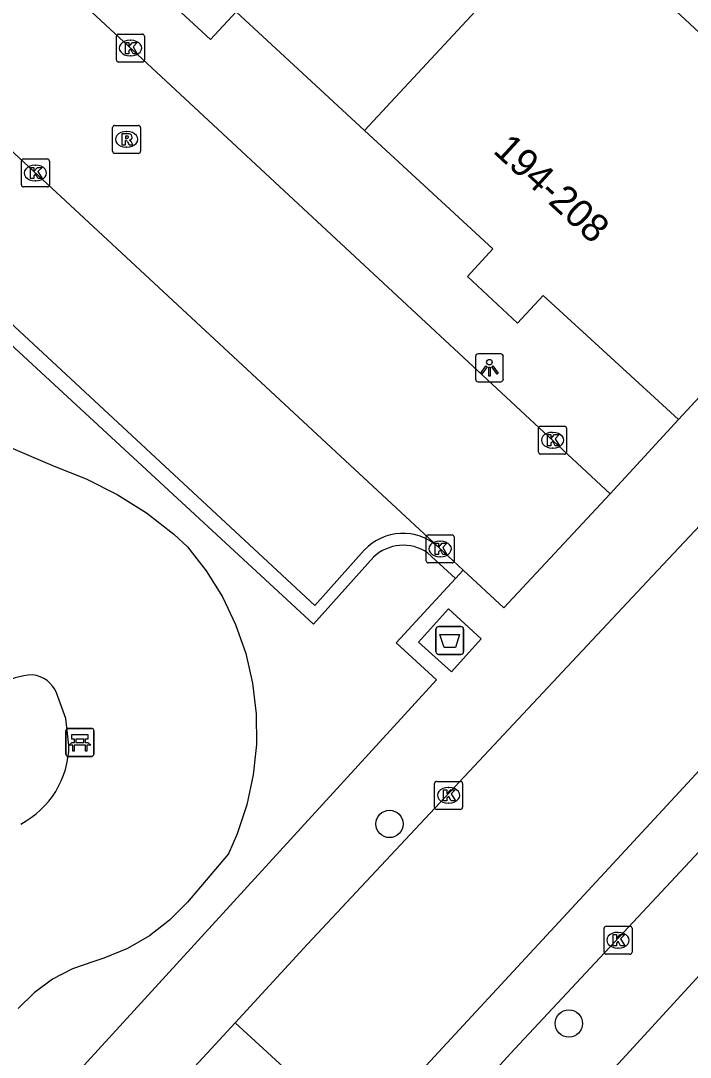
# Model space of a CAD drawing. Extents: x 159222 to 160346, y 381249 to 382166.
# Drawn here: x 159796.69 to 159820.63, y 381687.69 to 381724.77 of the extents above; entities that cross this region are included whole.
import ezdxf

# ---------------------------------------------------------------- set-up
doc = ezdxf.new("R2010")
doc.units = 0
for name, color, linetype in [('IMGEO_Afval_apart_plaats', 7, 'Continuous'), ('IMGEO_Bank', 7, 'Continuous'), ('IMGEO_Boom', 7, 'Continuous'), ('IMGEO_Groenvoorziening', 7, 'Continuous'), ('IMGEO_Kolk', 7, 'Continuous'), ('IMGEO_Lichtpunt', 7, 'Continuous'), ('IMGEO_Pand', 7, 'Continuous'), ('IMGEO_Pand_nummerreeks', 7, 'Continuous'), ('IMGEO_Rijbaan_lokaal_gesloten', 7, 'Continuous'), ('IMGEO_Rijbaan_lokaal_open', 7, 'Continuous'), ('IMGEO_Rioolput', 7, 'Continuous'), ('IMGEO_Voetpad_gesloten', 7, 'Continuous'), ('IMGEO_Voetpad_halfverhard', 7, 'Continuous'), ('IMGEO_Voetpad_open', 7, 'Continuous')]:
    doc.layers.add(name, color=color, linetype=linetype)

msp = doc.modelspace()

# ---------------------------------------------------------------- linework, layer by layer
at = {"layer": 'IMGEO_Afval_apart_plaats'}
for p, q in [((159811.538, 381702.2), (159811.538, 381703)), ((159811.538, 381703), (159811.538, 381702.2)), ((159811.638, 381703.1), (159812.428, 381703.1)), ((159812.428, 381703.1), (159811.638, 381703.1)), ((159812.528, 381703), (159812.528, 381702.2)), ((159812.528, 381702.2), (159812.528, 381703)), ((159812.428, 381702.1), (159811.638, 381702.1)), ((159811.638, 381702.1), (159812.428, 381702.1))]:
    msp.add_line(p, q, dxfattribs=at)
msp.add_lwpolyline([(159811.681, 381702.814), (159812.385, 381702.814), (159812.236, 381702.344), (159811.83, 381702.344), (159811.681, 381702.814)], dxfattribs=at)
for centre, start, end in [((159811.638, 381703), 90, 180), ((159811.638, 381703), 90, 180), ((159812.428, 381703), 0, 90), ((159812.428, 381703), 360, 90), ((159811.638, 381702.2), 180, 270), ((159811.638, 381702.2), 180, 270), ((159812.428, 381702.2), 270, 0), ((159812.428, 381702.2), 270, 0)]:
    msp.add_arc(centre, 0.1, start, end, dxfattribs=at)
at = {"layer": 'IMGEO_Bank'}
for p, q in [((159798.302, 381698.528), (159798.302, 381699.369)), ((159798.302, 381699.369), (159798.302, 381698.528)), ((159798.377, 381699.453), (159799.218, 381699.453)), ((159799.218, 381699.453), (159798.377, 381699.453)), ((159799.302, 381699.378), (159799.302, 381698.537)), ((159799.302, 381698.537), (159799.302, 381699.378)), ((159798.611, 381698.959), (159798.611, 381699.065)), ((159798.655, 381699.065), (159798.655, 381698.959)), ((159798.943, 381699.071), (159798.661, 381699.071)), ((159798.661, 381698.953), (159798.943, 381698.953)), ((159798.949, 381698.959), (159798.949, 381699.065)), ((159798.993, 381699.065), (159798.993, 381698.959)), ((159798.999, 381698.851), (159798.606, 381698.851)), ((159799.227, 381698.453), (159798.386, 381698.453)), ((159798.386, 381698.453), (159799.227, 381698.453))]:
    msp.add_line(p, q, dxfattribs=at)
for points in [[(159798.549, 381698.851), (159798.407, 381698.851), (159798.519, 381698.953), (159798.605, 381698.953)], [(159798.605, 381699.071), (159798.519, 381699.071), (159798.519, 381699.232), (159799.082, 381699.232), (159799.082, 381699.071), (159798.999, 381699.071)], [(159798.999, 381698.953), (159799.082, 381698.953), (159799.194, 381698.851), (159799.055, 381698.851)], [(159798.599, 381698.844), (159798.599, 381698.637), (159798.556, 381698.637), (159798.556, 381698.844)], [(159799.049, 381698.844), (159799.049, 381698.637), (159799.005, 381698.637), (159799.005, 381698.844)]]:
    msp.add_lwpolyline(points, dxfattribs=at)
for centre, radius, start, end in [((159798.38, 381699.375), 0.0779, 92.4484, 184.2845), ((159798.38, 381699.375), 0.0779, 92.4484, 184.2845), ((159799.224, 381699.375), 0.0779, 2.4484, 94.2845), ((159799.224, 381699.375), 0.0779, 2.4484, 94.2845), ((159798.604, 381699.064), 0.00671, 2.8957, 87.1043), ((159798.604, 381698.96), 0.00671, 272.8957, 357.1043), ((159798.661, 381699.064), 0.00671, 92.8957, 177.1043), ((159798.661, 381698.96), 0.00671, 182.8957, 267.1043), ((159798.943, 381699.064), 0.00671, 2.8957, 87.1043), ((159798.943, 381698.96), 0.00671, 272.8957, 357.1043), ((159799, 381699.064), 0.00671, 92.8957, 177.1043), ((159799, 381698.96), 0.00671, 182.8957, 267.1043), ((159798.38, 381698.531), 0.0779, 182.4484, 274.2845), ((159798.38, 381698.531), 0.0779, 182.4484, 274.2845), ((159798.549, 381698.844), 0.00671, 2.8957, 87.1043), ((159798.606, 381698.844), 0.00671, 92.8957, 177.1043), ((159798.998, 381698.844), 0.00671, 2.8957, 87.1043), ((159799.055, 381698.844), 0.00671, 92.8957, 177.1043), ((159799.224, 381698.531), 0.0779, 272.4484, 4.2845), ((159799.224, 381698.531), 0.0779, 272.4484, 4.2845)]:
    msp.add_arc(centre, radius, start, end, dxfattribs=at)
at = {"layer": 'IMGEO_Boom'}
for centre in [(159809.875, 381696.034), (159816.293, 381688.898)]:
    msp.add_circle(centre, 0.489, dxfattribs=at)
at = {"layer": 'IMGEO_Groenvoorziening'}
msp.add_lwpolyline([(159793.942, 381710.517), (159797.879, 381708.834), (159799.032, 381708.384), (159800.137, 381707.824), (159801.181, 381707.16), (159802.157, 381706.398), (159802.646, 381705.954), (159803.322, 381705.091), (159803.899, 381704.159), (159804.372, 381703.17), (159804.733, 381702.136), (159804.98, 381701.067), (159805.108, 381699.979), (159805.116, 381698.883), (159805.005, 381697.792), (159804.775, 381696.721), (159804.43, 381695.68), (159804.114, 381694.963), (159802.65, 381693.237), (159802.009, 381692.592), (159801.288, 381692.036), (159800.501, 381691.58), (159799.66, 381691.231), (159799.3, 381691.12), (159798.537, 381690.853), (159797.821, 381690.477), (159797.169, 381689.998), (159796.595, 381689.429)], dxfattribs=at)
at = {"layer": 'IMGEO_Kolk'}
for p, q in [((159800.111, 381723.365), (159800.111, 381724.217)), ((159800.186, 381724.291), (159801.038, 381724.291)), ((159801.112, 381724.217), (159801.112, 381723.365)), ((159800.599, 381724.071), (159800.624, 381724.071)), ((159800.622, 381723.511), (159800.597, 381723.511)), ((159801.038, 381723.291), (159800.186, 381723.291)), ((159796.712, 381718.897), (159796.712, 381719.749)), ((159796.787, 381719.823), (159797.639, 381719.823)), ((159797.713, 381719.749), (159797.713, 381718.897)), ((159797.2, 381719.603), (159797.225, 381719.603)), ((159797.223, 381719.043), (159797.198, 381719.043)), ((159797.639, 381718.823), (159796.787, 381718.823)), ((159815.207, 381709.337), (159815.207, 381710.189)), ((159815.282, 381710.263), (159816.134, 381710.263)), ((159815.695, 381710.043), (159815.72, 381710.043)), ((159816.208, 381710.189), (159816.208, 381709.337)), ((159815.718, 381709.483), (159815.693, 381709.483)), ((159816.134, 381709.263), (159815.282, 381709.263)), ((159811.187, 381705.449), (159811.187, 381706.301)), ((159811.262, 381706.375), (159812.114, 381706.375)), ((159812.188, 381706.301), (159812.188, 381705.449)), ((159811.675, 381706.155), (159811.7, 381706.155)), ((159811.698, 381705.595), (159811.673, 381705.595)), ((159812.114, 381705.375), (159811.262, 381705.375)), ((159811.488, 381696.632), (159811.488, 381697.484)), ((159811.563, 381697.558), (159812.415, 381697.558)), ((159812.489, 381697.484), (159812.489, 381696.632)), ((159811.976, 381697.338), (159812.001, 381697.338)), ((159811.999, 381696.778), (159811.974, 381696.778)), ((159812.415, 381696.558), (159811.563, 381696.558)), ((159817.55, 381691.45), (159817.55, 381692.302)), ((159817.625, 381692.376), (159818.477, 381692.376)), ((159818.551, 381692.302), (159818.551, 381691.45)), ((159818.038, 381692.156), (159818.063, 381692.156)), ((159818.061, 381691.596), (159818.036, 381691.596)), ((159818.477, 381691.376), (159817.625, 381691.376))]:
    msp.add_line(p, q, dxfattribs=at)
for points in [[(159800.111, 381723.365), (159800.111, 381724.217)], [(159800.186, 381724.291), (159801.038, 381724.291)], [(159801.112, 381724.217), (159801.112, 381723.365)], [(159800.432, 381723.991), (159800.555, 381723.991), (159800.555, 381723.84), (159800.685, 381723.991), (159800.849, 381723.991), (159800.703, 381723.84), (159800.856, 381723.591), (159800.704, 381723.591), (159800.619, 381723.755), (159800.555, 381723.688), (159800.555, 381723.591), (159800.432, 381723.591), (159800.432, 381723.991)], [(159801.038, 381723.291), (159800.186, 381723.291)], [(159796.712, 381718.897), (159796.712, 381719.749)], [(159796.787, 381719.823), (159797.639, 381719.823)], [(159797.713, 381719.749), (159797.713, 381718.897)], [(159797.033, 381719.523), (159797.156, 381719.523), (159797.156, 381719.372), (159797.286, 381719.523), (159797.45, 381719.523), (159797.304, 381719.372), (159797.457, 381719.123), (159797.305, 381719.123), (159797.22, 381719.287), (159797.156, 381719.22), (159797.156, 381719.123), (159797.033, 381719.123), (159797.033, 381719.523)], [(159797.639, 381718.823), (159796.787, 381718.823)], [(159815.207, 381709.337), (159815.207, 381710.189)], [(159815.282, 381710.263), (159816.134, 381710.263)], [(159816.208, 381710.189), (159816.208, 381709.337)], [(159815.528, 381709.963), (159815.651, 381709.963), (159815.651, 381709.812), (159815.781, 381709.963), (159815.945, 381709.963), (159815.799, 381709.812), (159815.952, 381709.563), (159815.8, 381709.563), (159815.715, 381709.727), (159815.651, 381709.66), (159815.651, 381709.563), (159815.528, 381709.563), (159815.528, 381709.963)], [(159816.134, 381709.263), (159815.282, 381709.263)], [(159811.187, 381705.449), (159811.187, 381706.301)], [(159811.262, 381706.375), (159812.114, 381706.375)], [(159812.188, 381706.301), (159812.188, 381705.449)], [(159811.508, 381706.075), (159811.631, 381706.075), (159811.631, 381705.924), (159811.761, 381706.075), (159811.925, 381706.075), (159811.779, 381705.924), (159811.932, 381705.675), (159811.78, 381705.675), (159811.695, 381705.839), (159811.631, 381705.772), (159811.631, 381705.675), (159811.508, 381705.675), (159811.508, 381706.075)], [(159812.114, 381705.375), (159811.262, 381705.375)], [(159811.488, 381696.632), (159811.488, 381697.484)], [(159811.563, 381697.558), (159812.415, 381697.558)], [(159812.489, 381697.484), (159812.489, 381696.632)], [(159811.809, 381697.258), (159811.932, 381697.258), (159811.932, 381697.107), (159812.062, 381697.258), (159812.226, 381697.258), (159812.08, 381697.107), (159812.233, 381696.858), (159812.081, 381696.858), (159811.996, 381697.022), (159811.932, 381696.955), (159811.932, 381696.858), (159811.809, 381696.858), (159811.809, 381697.258)], [(159812.415, 381696.558), (159811.563, 381696.558)], [(159817.55, 381691.45), (159817.55, 381692.302)], [(159817.625, 381692.376), (159818.477, 381692.376)], [(159818.551, 381692.302), (159818.551, 381691.45)], [(159817.871, 381692.076), (159817.994, 381692.076), (159817.994, 381691.925), (159818.124, 381692.076), (159818.288, 381692.076), (159818.142, 381691.925), (159818.295, 381691.676), (159818.143, 381691.676), (159818.058, 381691.84), (159817.994, 381691.773), (159817.994, 381691.676), (159817.871, 381691.676), (159817.871, 381692.076)], [(159818.477, 381691.376), (159817.625, 381691.376)]]:
    msp.add_lwpolyline(points, dxfattribs=at)
for centre, start, end in [((159800.188, 381724.215), 91.552, 178.448), ((159800.188, 381724.215), 91.552, 178.448), ((159801.036, 381724.215), 1.552, 88.448), ((159801.036, 381724.215), 1.552, 88.448), ((159800.188, 381723.367), 181.552, 268.448), ((159800.188, 381723.367), 181.552, 268.448), ((159801.036, 381723.367), 271.552, 358.448), ((159801.036, 381723.367), 271.552, 358.448), ((159796.789, 381719.747), 91.552, 178.448), ((159796.789, 381719.747), 91.552, 178.448), ((159797.637, 381719.747), 1.552, 88.448), ((159797.637, 381719.747), 1.552, 88.448), ((159796.789, 381718.899), 181.552, 268.448), ((159796.789, 381718.899), 181.552, 268.448), ((159797.637, 381718.899), 271.552, 358.448), ((159797.637, 381718.899), 271.552, 358.448), ((159815.284, 381710.187), 91.552, 178.448), ((159815.284, 381710.187), 91.552, 178.448), ((159816.132, 381710.187), 1.552, 88.448), ((159816.132, 381710.187), 1.552, 88.448), ((159815.284, 381709.339), 181.552, 268.448), ((159815.284, 381709.339), 181.552, 268.448), ((159816.132, 381709.339), 271.552, 358.448), ((159816.132, 381709.339), 271.552, 358.448), ((159811.264, 381706.299), 91.552, 178.448), ((159811.264, 381706.299), 91.552, 178.448), ((159812.112, 381706.299), 1.552, 88.448), ((159812.112, 381706.299), 1.552, 88.448), ((159811.264, 381705.451), 181.552, 268.448), ((159811.264, 381705.451), 181.552, 268.448), ((159812.112, 381705.451), 271.552, 358.448), ((159812.112, 381705.451), 271.552, 358.448), ((159811.565, 381697.482), 91.552, 178.448), ((159811.565, 381697.482), 91.552, 178.448), ((159812.413, 381697.482), 1.552, 88.448), ((159812.413, 381697.482), 1.552, 88.448), ((159811.565, 381696.634), 181.552, 268.448), ((159811.565, 381696.634), 181.552, 268.448), ((159812.413, 381696.634), 271.552, 358.448), ((159812.413, 381696.634), 271.552, 358.448), ((159817.627, 381692.3), 91.552, 178.448), ((159817.627, 381692.3), 91.552, 178.448), ((159818.475, 381692.3), 1.552, 88.448), ((159818.475, 381692.3), 1.552, 88.448), ((159817.627, 381691.452), 181.552, 268.448), ((159817.627, 381691.452), 181.552, 268.448), ((159818.475, 381691.452), 271.552, 358.448), ((159818.475, 381691.452), 271.552, 358.448)]:
    msp.add_arc(centre, 0.0765, start, end, dxfattribs=at)
for centre, major_axis, ratio, start_param, end_param in [((159800.598, 381723.791), (-0.387, 0.002), 0.722429, 4.712389, 7.853982), ((159800.623, 381723.791), (-0.39, 0.002), 0.717154, 1.570796, 4.712389), ((159797.199, 381719.323), (-0.387, 0.002), 0.722429, 4.712389, 7.853982), ((159797.224, 381719.323), (-0.39, 0.002), 0.717154, 1.570796, 4.712389), ((159815.694, 381709.763), (-0.387, 0.002), 0.722429, 4.712389, 7.853982), ((159815.719, 381709.763), (-0.39, 0.002), 0.717154, 1.570796, 4.712389), ((159811.674, 381705.875), (-0.387, 0.002), 0.722429, 4.712389, 7.853982), ((159811.699, 381705.875), (-0.39, 0.002), 0.717154, 1.570796, 4.712389), ((159811.975, 381697.058), (-0.387, 0.002), 0.722429, 4.712389, 7.853982), ((159812, 381697.058), (-0.39, 0.002), 0.717154, 1.570796, 4.712389), ((159818.037, 381691.876), (-0.387, 0.002), 0.722429, 4.712389, 7.853982), ((159818.062, 381691.876), (-0.39, 0.002), 0.717154, 1.570796, 4.712389)]:
    msp.add_ellipse(centre, major_axis=major_axis, ratio=ratio, start_param=start_param, end_param=end_param, dxfattribs=at)
at = {"layer": 'IMGEO_Lichtpunt'}
for p, q in [((159812.951, 381712.757), (159812.951, 381711.95)), ((159812.951, 381712.757), (159812.951, 381711.95)), ((159813.853, 381712.852), (159813.045, 381712.852)), ((159813.853, 381712.852), (159813.045, 381712.852)), ((159813.947, 381711.95), (159813.947, 381712.757)), ((159813.947, 381711.95), (159813.947, 381712.757)), ((159813.045, 381711.856), (159813.853, 381711.856)), ((159813.045, 381711.856), (159813.853, 381711.856))]:
    msp.add_line(p, q, dxfattribs=at)
for points in [[(159813.325, 381712.421), (159813.364, 381712.393), (159813.176, 381712.131), (159813.138, 381712.158), (159813.325, 381712.421)], [(159813.427, 381712.373), (159813.474, 381712.373), (159813.474, 381712.051), (159813.427, 381712.051), (159813.427, 381712.373)], [(159813.537, 381712.393), (159813.575, 381712.42), (159813.762, 381712.158), (159813.723, 381712.13), (159813.537, 381712.393)]]:
    msp.add_lwpolyline(points, dxfattribs=at)
msp.add_circle((159813.45, 381712.555), 0.0994, dxfattribs=at)
for centre, start, end in [((159813.045, 381712.757), 90, 180), ((159813.045, 381712.757), 90, 180), ((159813.853, 381712.757), 0, 90), ((159813.853, 381712.757), 0, 90), ((159813.045, 381711.95), 180, 270), ((159813.045, 381711.95), 180, 270), ((159813.853, 381711.95), 270, 0), ((159813.853, 381711.95), 270, 360)]:
    msp.add_arc(centre, 0.0946, start, end, dxfattribs=at)
at = {"layer": 'IMGEO_Pand'}
for points in [[(159808.985, 381720.846), (159804.395, 381725.087), (159803.479, 381724.094), (159801.656, 381725.777), (159802.573, 381726.768), (159797.974, 381731.016)], [(159808.985, 381720.846), (159816.282, 381728.697)], [(159827.45, 381718.318), (159816.282, 381728.697)], [(159820.214, 381710.509), (159815.376, 381714.942), (159814.459, 381713.952), (159812.661, 381715.615), (159813.576, 381716.605), (159808.985, 381720.846)], [(159820.214, 381710.509), (159827.45, 381718.318)]]:
    msp.add_lwpolyline(points, dxfattribs=at)
at = {"layer": 'IMGEO_Rijbaan_lokaal_gesloten'}
for points in [[(159804.355, 381688.92), (159806.94, 381691.739), (159815.887, 381701.285), (159819.093, 381704.705), (159820.61, 381706.317), (159835.884, 381722.548), (159839.079, 381725.943), (159851.927, 381739.596), (159861.976, 381750), (159867.295, 381755.549)], [(159833.291, 381711.277), (159808.817, 381684.831)]]:
    msp.add_lwpolyline(points, dxfattribs=at)
at = {"layer": 'IMGEO_Rijbaan_lokaal_open'}
for points in [[(159731.768, 381706.49), (159734.439, 381707.77), (159736.985, 381709.283), (159738.75, 381710.527), (159775.451, 381739.376), (159776.048, 381739.719), (159776.677, 381740.008), (159777.329, 381740.241), (159777.999, 381740.414), (159778.683, 381740.527), (159779.373, 381740.578), (159780.065, 381740.567), (159780.754, 381740.494), (159781.433, 381740.361), (159782.098, 381740.167), (159782.742, 381739.914), (159783.362, 381739.605), (159783.951, 381739.242), (159800.529, 381723.867), (159817.766, 381707.849)], [(159811.611, 381705.948), (159784.623, 381731.018)], [(159812.51, 381705.113), (159813.96, 381703.766), (159817.766, 381707.849)], [(159812.51, 381705.113), (159811.611, 381705.948)], [(159804.355, 381688.92), (159800.187, 381684.401)], [(159808.817, 381684.831), (159804.355, 381688.92)]]:
    msp.add_lwpolyline(points, dxfattribs=at)
at = {"layer": 'IMGEO_Rioolput'}
for p, q in [((159799.971, 381720.098), (159799.971, 381720.95)), ((159800.046, 381721.024), (159800.898, 381721.024)), ((159800.459, 381720.804), (159800.484, 381720.804)), ((159800.972, 381720.95), (159800.972, 381720.098)), ((159800.898, 381720.024), (159800.046, 381720.024)), ((159800.482, 381720.244), (159800.457, 381720.244))]:
    msp.add_line(p, q, dxfattribs=at)
for points in [[(159799.971, 381720.098), (159799.971, 381720.95)], [(159800.046, 381721.024), (159800.898, 381721.024)], [(159800.972, 381720.95), (159800.972, 381720.098)], [(159800.56, 381720.722), (159800.308, 381720.724), (159800.308, 381720.324)], [(159800.308, 381720.324), (159800.432, 381720.324), (159800.432, 381720.486), (159800.443, 381720.486)], [(159800.486, 381720.643), (159800.432, 381720.643), (159800.432, 381720.562)], [(159800.432, 381720.562), (159800.484, 381720.562)], [(159800.49, 381720.457), (159800.561, 381720.324), (159800.701, 381720.324), (159800.636, 381720.45)], [(159800.898, 381720.024), (159800.046, 381720.024)]]:
    msp.add_lwpolyline(points, dxfattribs=at)
for centre, radius, start, end in [((159800.048, 381720.948), 0.0765, 91.552, 178.448), ((159800.048, 381720.948), 0.0765, 91.552, 178.448), ((159800.896, 381720.948), 0.0765, 1.552, 88.448), ((159800.896, 381720.948), 0.0765, 1.552, 88.448), ((159800.442, 381720.433), 0.0533, 26.0293, 88.6989), ((159800.468, 381720.751), 0.19, 274.7715, 282.9687), ((159800.492, 381720.547), 0.0964, 77.0061, 93.1865), ((159800.506, 381720.604), 0.0378, 276.6634, 79.6772), ((159800.559, 381720.612), 0.109, 350.3612, 89.416), ((159800.557, 381720.612), 0.112, 277.5842, 350.9817), ((159800.541, 381720.397), 0.108, 29.5134, 73.7905), ((159800.048, 381720.1), 0.0765, 181.552, 268.448), ((159800.048, 381720.1), 0.0765, 181.552, 268.448), ((159800.896, 381720.1), 0.0765, 271.552, 358.448), ((159800.896, 381720.1), 0.0765, 271.552, 358.448)]:
    msp.add_arc(centre, radius, start, end, dxfattribs=at)
for centre, major_axis, ratio, start_param, end_param in [((159800.458, 381720.524), (-0.387, 0.002), 0.722429, 4.712389, 7.853982), ((159800.483, 381720.524), (-0.39, 0.002), 0.717154, 1.570796, 4.712389)]:
    msp.add_ellipse(centre, major_axis=major_axis, ratio=ratio, start_param=start_param, end_param=end_param, dxfattribs=at)
at = {"layer": 'IMGEO_Voetpad_gesloten'}
msp.add_lwpolyline([(159813.151, 381702.656), (159811.989, 381703.73), (159810.908, 381702.537), (159812.092, 381701.473), (159813.151, 381702.656)], dxfattribs=at)
at = {"layer": 'IMGEO_Voetpad_halfverhard'}
msp.add_lwpolyline([(159798.412, 381698.844), (159798.302, 381699.81), (159797.972, 381700.725)], dxfattribs=at)
for centre, radius, start, end in [((159797.258, 381698.78), 2.595, 93.2565, 149.0433), ((159796.974, 381700.292), 1.088, 23.4595, 82.7794), ((159795.193, 381698.884), 3.219, 297.6468, 359.2816)]:
    msp.add_arc(centre, radius, start, end, dxfattribs=at)
at = {"layer": 'IMGEO_Voetpad_open'}
for points in [[(159809.298, 381705.574), (159807.159, 381703.183), (159778.859, 381729.349), (159777.542, 381728.315)], [(159784.702, 381728.02), (159783.043, 381726.306), (159807.211, 381703.856), (159808.974, 381705.826)], [(159833.291, 381711.277), (159833.185, 381711.108), (159833.095, 381710.93), (159833.021, 381710.745), (159832.965, 381710.553), (159832.925, 381710.358), (159832.904, 381710.174), (159832.993, 381708.574), (159832.994, 381708.55), (159832.991, 381708.456), (159832.98, 381708.363), (159832.961, 381708.271), (159832.933, 381708.181), (159832.898, 381708.094), (159832.855, 381708.01), (159832.804, 381707.931), (159832.747, 381707.856), (159832.641, 381707.663), (159831.097, 381706.031), (159825.354, 381699.76), (159814.36, 381687.992), (159810.255, 381683.514)], [(159817.766, 381707.849), (159820.214, 381710.509)], [(159808.447, 381676.973), (159822.816, 381692.641), (159835.227, 381705.82)], [(159812.234, 381704.813), (159811.239, 381705.736)], [(159786.198, 381673.472), (159811.556, 381701.194), (159810.118, 381702.511), (159812.234, 381704.813)], [(159812.234, 381704.813), (159812.51, 381705.113)]]:
    msp.add_lwpolyline(points, dxfattribs=at)
for centre, radius, start, end in [((159810.354, 381704.554), 1.877, 47.9549, 137.3428), ((159810.368, 381704.458), 1.546, 55.7384, 133.8035)]:
    msp.add_arc(centre, radius, start, end, dxfattribs=at)

# ---------------------------------------------------------------- texts
at = {"layer": 'IMGEO_Pand_nummerreeks'}
msp.add_text('194-208', height=1, rotation=317.3672, dxfattribs=at).set_placement((159813.544, 381720.075))

doc.saveas('drawing.dxf')
